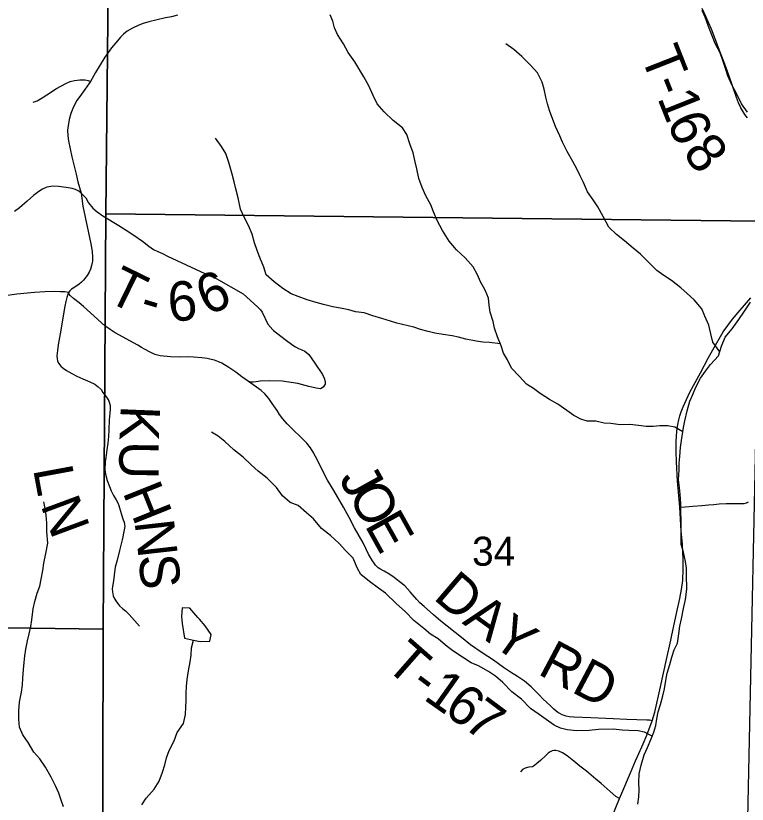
# Model space of a CAD drawing. Extents: x 0 to 191, y 0 to 55.
# Drawn here: x 146.473 to 147, y 23.68 to 24.248 of the extents above; entities that cross this region are included whole.
import ezdxf

# ---------------------------------------------------------------- set-up
doc = ezdxf.new("R2010")
doc.units = 0
for name, color, linetype in [('GM_X_Corporation', 7, 'Continuous'), ('GM_X_County_Road', 7, 'Continuous'), ('GM_X_Minor_Lake', 7, 'Continuous'), ('GM_X_Minor_River', 7, 'Continuous'), ('GM_X_Section_Text', 7, 'Continuous'), ('GM_X_Township_Road', 7, 'Continuous'), ('GM_X_Township_Road_Text', 7, 'Continuous')]:
    doc.layers.add(name, color=color, linetype=linetype)

msp = doc.modelspace()

# ---------------------------------------------------------------- linework, layer by layer
at = {"layer": 'GM_X_Corporation'}
for points in [[(146.54508, 24.6158), (147.01528, 24.60816), (147.00965, 24.10027), (146.53796, 24.10543), (146.54032, 24.31446)], [(146.03321, 24.31897), (146.54032, 24.31446), (146.53796, 24.10543), (146.53621, 23.80622), (146.0338, 23.81325)], [(146.53796, 24.10543), (147.00965, 24.10027), (146.99873, 23.59061), (146.53556, 23.59664), (146.53621, 23.80622)], [(146.53621, 23.80622), (146.53556, 23.59664), (146.53466, 23.33382), (146.03304, 23.3384), (146.0338, 23.81325)]]:
    msp.add_lwpolyline(points, close=True, dxfattribs=at)
at = {"layer": 'GM_X_County_Road'}
for points in [[(146.58963, 24.24875), (146.5853, 24.24756), (146.58119, 24.24678), (146.57501, 24.24541), (146.56909, 24.24393), (146.5649, 24.24275), (146.56187, 24.24153), (146.55724, 24.23938), (146.55346, 24.23708), (146.5508, 24.2349), (146.54858, 24.23279), (146.54643, 24.23024), (146.54221, 24.22505), (146.5374, 24.21832), (146.53062, 24.2074), (146.52703, 24.20095), (146.52056, 24.19188), (146.51717, 24.18716), (146.51489, 24.18266), (146.51288, 24.17784), (146.51177, 24.1735), (146.51082, 24.16889), (146.51055, 24.16588), (146.51071, 24.1618), (146.51124, 24.1582), (146.51368, 24.14655), (146.51664, 24.13416), (146.51797, 24.1287), (146.5203, 24.12033), (146.52157, 24.11107), (146.52729, 24.08395), (146.52813, 24.07839), (146.5284, 24.07431), (146.5284, 24.07145), (146.52781, 24.06833), (146.52713, 24.06558), (146.52607, 24.06341), (146.52464, 24.06102), (146.52194, 24.05774), (146.52056, 24.05631), (146.51892, 24.05483), (146.51579, 24.0526), (146.51323, 24.0512), (146.51209, 24.05009), (146.51127, 24.04881), (146.50859, 24.04931), (146.50531, 24.04942), (146.50086, 24.04958), (146.49408, 24.04932), (146.48656, 24.0489), (146.47391, 24.04773), (146.4586, 24.04556)], [(146.90298, 23.67138), (146.90821, 23.68416), (146.90988, 23.68809), (146.91608, 23.70276), (146.9198, 23.71146), (146.92118, 23.71448), (146.92522, 23.72355), (146.92792, 23.72994), (146.93185, 23.74014), (146.93365, 23.74649), (146.93781, 23.76477), (146.94208, 23.78435), (146.94511, 23.79835), (146.94569, 23.80082), (146.9495, 23.81883), (146.9517, 23.82836), (146.95283, 23.83479), (146.95377, 23.84134), (146.95421, 23.8495), (146.95405, 23.85641), (146.95358, 23.86719), (146.95268, 23.877), (146.95162, 23.89422), (146.95111, 23.89971), (146.95009, 23.91293), (146.9493, 23.92693), (146.94895, 23.93392), (146.94903, 23.94153), (146.94922, 23.94514), (146.94962, 23.94894), (146.95017, 23.95377), (146.95095, 23.95706), (146.95177, 23.96008), (146.95275, 23.96294), (146.95401, 23.96644), (146.95899, 23.97703), (146.96668, 23.99103), (146.97221, 24.00143), (146.97543, 24.00758), (146.98296, 24.02053), (146.98963, 24.02967), (146.99512, 24.03614), (147.00285, 24.04508)]]:
    msp.add_lwpolyline(points, dxfattribs=at)
at = {"layer": 'GM_X_Minor_Lake'}
for points in [[(146.60559, 23.81336), (146.60438, 23.81474), (146.59867, 23.82137), (146.59298, 23.82173), (146.59261, 23.81547), (146.59319, 23.81034), (146.59474, 23.79971)], [(146.59474, 23.79971), (146.60119, 23.79822), (146.60612, 23.79728), (146.61295, 23.7975), (146.61408, 23.80244), (146.6097, 23.80869), (146.60559, 23.81336)]]:
    msp.add_lwpolyline(points, dxfattribs=at)
at = {"layer": 'GM_X_Minor_River'}
for points in [[(146.95378, 23.94855), (146.94801, 23.95185), (146.94308, 23.95278), (146.93738, 23.95276), (146.93245, 23.95218), (146.92733, 23.95235), (146.92202, 23.9529), (146.91575, 23.95364), (146.90873, 23.95343), (146.90209, 23.95435), (146.89716, 23.95472), (146.89108, 23.95602), (146.88501, 23.95619), (146.88027, 23.95751), (146.87533, 23.96015), (146.8702, 23.96374), (146.86373, 23.96847), (146.85785, 23.97186), (146.85101, 23.97602), (146.84625, 23.97961), (146.84131, 23.98282), (146.83618, 23.98831), (146.83047, 23.99437), (146.82742, 24.00044), (146.82475, 24.00518), (146.82303, 24.01049), (146.82036, 24.01694), (146.81826, 24.0232), (146.8173, 24.02794), (146.815, 24.03458), (146.81442, 24.03971), (146.81384, 24.04483), (146.81136, 24.05052), (146.80812, 24.05659), (146.80583, 24.06152), (146.80278, 24.06739), (146.79707, 24.07383), (146.7908, 24.0797), (146.78547, 24.08595), (146.78071, 24.09353), (146.7769, 24.10074), (146.77422, 24.10699), (146.77232, 24.11192), (146.76869, 24.11856), (146.76602, 24.12444), (146.76373, 24.13089), (146.76219, 24.13791), (146.76104, 24.14304), (146.75951, 24.14949), (146.75703, 24.15594), (146.75492, 24.16277), (146.75187, 24.16751), (146.74522, 24.17281), (146.73857, 24.17905), (146.73362, 24.18473), (146.73076, 24.1908), (146.72751, 24.19782), (146.72389, 24.20426), (146.72046, 24.21033), (146.71741, 24.21507), (146.71265, 24.22189), (146.70922, 24.22796), (146.70503, 24.23478), (146.70293, 24.23953), (146.70159, 24.24427), (146.69968, 24.24901)], [(147.00057, 24.17879), (146.99619, 24.18485), (146.99276, 24.19168), (146.98933, 24.19793), (146.98628, 24.20495), (146.98456, 24.21026), (146.98284, 24.2152), (146.98073, 24.22165), (146.97711, 24.22828), (146.97501, 24.23378), (146.97234, 24.24042), (146.96985, 24.24725), (146.96776, 24.25199)], [(146.98049, 24.00602), (146.97556, 24.01309), (146.97403, 24.01916), (146.97249, 24.02542), (146.96982, 24.03168), (146.96753, 24.03718), (146.96202, 24.04362), (146.95707, 24.04816), (146.95232, 24.05213), (146.94567, 24.05743), (146.94016, 24.06121), (146.93521, 24.0648), (146.93046, 24.06915), (146.92342, 24.07654), (146.9181, 24.0807), (146.91182, 24.08599), (146.90612, 24.09053), (146.90061, 24.09602), (146.89641, 24.1036), (146.8926, 24.11062), (146.88936, 24.11555), (146.88518, 24.12142), (146.88231, 24.12806), (146.87983, 24.13299), (146.87755, 24.13792), (146.8745, 24.14323), (146.87049, 24.15043), (146.86725, 24.15707), (146.86534, 24.16181), (146.8621, 24.16845), (146.86019, 24.17357), (146.85771, 24.18002), (146.85637, 24.18476), (146.85522, 24.1897), (146.85387, 24.19539), (146.85253, 24.20032), (146.8491, 24.20715), (146.84416, 24.21264), (146.83788, 24.21889), (146.83198, 24.224), (146.82628, 24.22797)], [(146.82246, 24.01187), (146.81449, 24.01274), (146.80974, 24.0131), (146.805, 24.01385), (146.7976, 24.01534), (146.79228, 24.01665), (146.78754, 24.01759), (146.78127, 24.01851), (146.7752, 24.01963), (146.77026, 24.02076), (146.76476, 24.02226), (146.76001, 24.02376), (146.74786, 24.02676), (146.74312, 24.02826), (146.73685, 24.03014), (146.7304, 24.03202), (146.72432, 24.03409), (146.71787, 24.03501), (146.71312, 24.03633), (146.70837, 24.03726), (146.70154, 24.03857), (146.6949, 24.04026), (146.68958, 24.04176), (146.68313, 24.04363), (146.67667, 24.04589), (146.67173, 24.04778), (146.66565, 24.05174), (146.65938, 24.05647), (146.65368, 24.06158), (146.65195, 24.06708), (146.64909, 24.0741), (146.64718, 24.07922), (146.64527, 24.08472), (146.64355, 24.09098), (146.64087, 24.09724), (146.63764, 24.10312), (146.63516, 24.10881), (146.63343, 24.11716), (146.6317, 24.12361), (146.63055, 24.12855), (146.62902, 24.13405), (146.62672, 24.14259), (146.62443, 24.14904), (146.62138, 24.15397), (146.61719, 24.16003)], [(146.94255, 23.77448), (146.94443, 23.78075), (146.94594, 23.78607), (146.94763, 23.7914), (146.9499, 23.79615), (146.95102, 23.8028), (146.95177, 23.80831), (146.95289, 23.81382), (146.95439, 23.82123), (146.95571, 23.82769), (146.95664, 23.8351), (146.95661, 23.84535), (146.95641, 23.8501), (146.95583, 23.85503), (146.9543, 23.86167), (146.95277, 23.86736), (146.95274, 23.87933), (146.95273, 23.88426), (146.95252, 23.8911), (146.95232, 23.8968), (146.95192, 23.90325), (146.95134, 23.90837), (146.95076, 23.91407), (146.95112, 23.92072), (146.9513, 23.92585), (146.95167, 23.93059), (146.95222, 23.93724), (146.95278, 23.94218), (146.95427, 23.95168), (146.95521, 23.95643), (146.9569, 23.96365), (146.95897, 23.9705), (146.96104, 23.97544), (146.96312, 23.98057), (146.96652, 23.98704), (146.97011, 23.99218), (146.97389, 23.99694), (146.97957, 24.00323), (146.98183, 24.01007), (146.98428, 24.01673), (146.98939, 24.02263), (146.99411, 24.0293), (146.99827, 24.03539), (147.00262, 24.04186)], [(146.93186, 23.7291), (146.92633, 23.73209), (146.92159, 23.73302), (146.91495, 23.73319), (146.91021, 23.73336), (146.90375, 23.7341), (146.89313, 23.73406), (146.8863, 23.73328), (146.87757, 23.73306), (146.87055, 23.73361), (146.86581, 23.73492), (146.86106, 23.73718), (146.85536, 23.74115), (146.85042, 23.74474), (146.84415, 23.74909), (146.83749, 23.75571), (146.83065, 23.76101), (146.82418, 23.76782), (146.81886, 23.77236), (146.81373, 23.77576), (146.8067, 23.77991), (146.80138, 23.78198), (146.79511, 23.78614), (146.78808, 23.79067), (146.78295, 23.79464), (146.77744, 23.79918), (146.77212, 23.80277), (146.76717, 23.80674), (146.75995, 23.8126), (146.75406, 23.81866), (146.7474, 23.82471), (146.7396, 23.83228), (146.73466, 23.83587), (146.72801, 23.8406), (146.72193, 23.8457), (146.71926, 23.85044), (146.7164, 23.85746), (146.71069, 23.86295), (146.70613, 23.86806), (146.70005, 23.87373), (146.69358, 23.87884), (146.68768, 23.88565), (146.68274, 23.89019), (146.67666, 23.8953), (146.67096, 23.89756), (146.66545, 23.90229), (146.66107, 23.90835), (146.65422, 23.91517), (146.64795, 23.92008), (146.64282, 23.92462), (146.63711, 23.9303), (146.63027, 23.9354), (146.6238, 23.94146), (146.61905, 23.94524), (146.6143, 23.94826)], [(146.50756, 23.6783), (146.50584, 23.68304), (146.50431, 23.68797), (146.50183, 23.69328), (146.49859, 23.69973), (146.49459, 23.70693), (146.49059, 23.7128), (146.48622, 23.71772), (146.48203, 23.72454), (146.47822, 23.73003), (146.47593, 23.73572), (146.47535, 23.74142), (146.47533, 23.7473), (146.47589, 23.75376), (146.4772, 23.76079), (146.47814, 23.76611), (146.47831, 23.77104), (146.47868, 23.77712), (146.47924, 23.78225), (146.47979, 23.78699), (146.48054, 23.79193), (146.48167, 23.79782), (146.48279, 23.80295), (146.48392, 23.80808), (146.48486, 23.81302), (146.4856, 23.821), (146.48691, 23.82613), (146.4886, 23.83221), (146.49049, 23.83715), (146.49143, 23.84228), (146.49274, 23.84855), (146.49349, 23.85387), (146.4948, 23.86071), (146.4963, 23.86831), (146.49552, 23.87628), (146.49551, 23.88255), (146.49511, 23.88843), (146.49434, 23.89318), (146.49338, 23.89811)], [(146.56409, 23.67963), (146.56711, 23.68457), (146.57298, 23.69086), (146.57657, 23.69675), (146.57883, 23.70322), (146.58053, 23.70854), (146.58185, 23.71348), (146.58373, 23.7188), (146.58732, 23.72583), (146.58939, 23.73173), (146.59412, 23.7382), (146.59543, 23.74485), (146.59561, 23.74997), (146.59598, 23.7551), (146.59597, 23.76023), (146.59614, 23.76497), (146.5967, 23.76991), (146.59764, 23.77618), (146.59876, 23.78283), (146.59951, 23.78758), (146.59987, 23.7929), (146.60119, 23.79822)], [(146.92133, 23.68005), (146.92208, 23.68537), (146.92245, 23.69031), (146.92205, 23.69581), (146.92242, 23.70208), (146.92392, 23.70835), (146.92599, 23.71576), (146.92845, 23.72108), (146.93109, 23.72717), (146.93298, 23.73192), (146.93448, 23.73686), (146.93523, 23.74161), (146.93598, 23.74674), (146.93786, 23.75187), (146.93936, 23.75833), (146.94068, 23.76327), (146.94161, 23.76935), (146.94255, 23.77448)]]:
    msp.add_lwpolyline(points, dxfattribs=at)
at = {"layer": 'GM_X_Township_Road'}
for points in [[(147.00037, 24.17474), (146.99858, 24.17717), (146.99568, 24.18182), (146.994, 24.18544), (146.99264, 24.18941), (146.98699, 24.2054), (146.98402, 24.21335), (146.9808, 24.22197), (146.97443, 24.2385), (146.97235, 24.24351), (146.9706, 24.2473), (146.96781, 24.25342)], [(146.48568, 24.18596), (146.48864, 24.18704), (146.4922, 24.18911), (146.49546, 24.19126), (146.50249, 24.19585), (146.50923, 24.19933), (146.51237, 24.20088), (146.51541, 24.2017), (146.5193, 24.20214), (146.52315, 24.20203), (146.52529, 24.20157), (146.52703, 24.20095)], [(146.5203, 24.12033), (146.51855, 24.12178), (146.51633, 24.12306), (146.51378, 24.12378), (146.50954, 24.12457), (146.50398, 24.12531), (146.4998, 24.12542), (146.49555, 24.12467), (146.49249, 24.12325), (146.4899, 24.12166), (146.48585, 24.11866), (146.48138, 24.11461), (146.47591, 24.10997), (146.47222, 24.10729)], [(146.5203, 24.12033), (146.5221, 24.11874), (146.52374, 24.11705), (146.52564, 24.11356), (146.52861, 24.10969), (146.53173, 24.10688), (146.53581, 24.10413), (146.54735, 24.09717), (146.55283, 24.09377), (146.55753, 24.09074), (146.56449, 24.08585), (146.56908, 24.08222), (146.57241, 24.07984), (146.57545, 24.07841), (146.57899, 24.07687), (146.58251, 24.075), (146.60942, 24.06256)], [(146.60942, 24.06256), (146.61749, 24.05883), (146.63696, 24.04794), (146.64729, 24.03843), (146.64955, 24.03628), (146.6507, 24.03464), (146.65483, 24.02596), (146.65846, 24.02186)], [(146.51127, 24.04881), (146.50986, 24.04519), (146.50917, 24.04238), (146.50859, 24.03905), (146.50713, 24.03049), (146.50595, 24.02318), (146.50528, 24.019), (146.50378, 24.01104), (146.50317, 24.00696), (146.50277, 24.00318), (146.50295, 24.00109), (146.50327, 23.99958), (146.50378, 23.99849), (146.50458, 23.99706), (146.50557, 23.99582), (146.50741, 23.99421), (146.5098, 23.99255), (146.51355, 23.99041), (146.51721, 23.98862), (146.52156, 23.98665), (146.52663, 23.98459), (146.53003, 23.9828), (146.53267, 23.98091), (146.53464, 23.97892), (146.53592, 23.97688), (146.53852, 23.97338), (146.54018, 23.97078), (146.54074, 23.9692), (146.54114, 23.96751), (146.54119, 23.96466), (146.54099, 23.96194), (146.54058, 23.95713), (146.54023, 23.94997), (146.54001, 23.94514), (146.53943, 23.94035), (146.53887, 23.93559), (146.53807, 23.92977), (146.53761, 23.9271), (146.53744, 23.92083), (146.53807, 23.91695), (146.53912, 23.91345), (146.54071, 23.90901), (146.54192, 23.90594), (146.54356, 23.90249), (146.5455, 23.89939), (146.54678, 23.89727), (146.54751, 23.89548), (146.54912, 23.88964), (146.55061, 23.885), (146.55129, 23.88324), (146.55164, 23.88165), (146.55177, 23.88024), (146.55139, 23.87772), (146.55091, 23.87546), (146.55031, 23.87271), (146.54988, 23.87052), (146.54799, 23.86299), (146.54618, 23.85601), (146.54484, 23.85099), (146.54426, 23.84724), (146.54378, 23.84291), (146.54328, 23.83963), (146.54293, 23.83706), (146.54275, 23.83502), (146.54293, 23.83316), (146.54333, 23.83039), (146.54373, 23.82908), (146.54451, 23.82777), (146.54519, 23.82656), (146.54645, 23.82495), (146.54804, 23.82316), (146.55013, 23.82124), (146.55225, 23.8194), (146.55482, 23.81688), (146.55882, 23.8125), (146.56245, 23.80832)], [(146.93185, 23.74014), (146.92981, 23.74061), (146.92784, 23.7408), (146.91348, 23.74121), (146.90373, 23.74161), (146.88756, 23.74226), (146.87521, 23.74274), (146.87202, 23.74317), (146.8697, 23.74367), (146.86695, 23.74458), (146.86534, 23.74541), (146.86383, 23.74627), (146.86091, 23.74864), (146.85818, 23.75121), (146.85332, 23.75579), (146.85012, 23.75924), (146.84461, 23.76468), (146.83982, 23.76879), (146.83481, 23.77212), (146.82957, 23.77532), (146.82455, 23.77874), (146.81735, 23.78401), (146.80934, 23.78917), (146.8008, 23.79502), (146.79437, 23.80023), (146.77953, 23.81207), (146.77414, 23.81653), (146.76737, 23.82255), (146.76442, 23.82527), (146.7623, 23.82762), (146.75726, 23.83326), (146.75346, 23.83742), (146.7495, 23.84072), (146.74583, 23.84351), (146.7428, 23.84553), (146.73867, 23.84797), (146.7354, 23.84981), (146.73434, 23.85054), (146.73346, 23.85135), (146.7324, 23.85238), (146.73134, 23.85371), (146.73023, 23.85553), (146.72734, 23.86021), (146.72341, 23.86838), (146.71736, 23.87918), (146.71335, 23.88682), (146.7093, 23.8941), (146.70242, 23.90616), (146.69776, 23.91372), (146.69328, 23.92241), (146.69091, 23.92745), (146.68748, 23.9337), (146.68544, 23.93703), (146.683, 23.94035), (146.66881, 23.95433), (146.66574, 23.95776), (146.66325, 23.96086), (146.66153, 23.96373), (146.65788, 23.96892), (146.65544, 23.97242), (146.65272, 23.97575), (146.65005, 23.97819), (146.64098, 23.98461), (146.63619, 23.98814), (146.63181, 23.99142), (146.62677, 23.99492), (146.62158, 23.99781), (146.61883, 23.99905), (146.61629, 24.00001), (146.61397, 24.00066), (146.61107, 24.00134), (146.60714, 24.00187), (146.60132, 24.00235), (146.59694, 24.00253), (146.59084, 24.00237), (146.58467, 24.00258), (146.57719, 24.00311), (146.57442, 24.00399), (146.5724, 24.00474), (146.56948, 24.00613), (146.56648, 24.00772), (146.56389, 24.00925), (146.56109, 24.01086), (146.54484, 24.01981), (146.54109, 24.02218), (146.53744, 24.02482), (146.52197, 24.03888), (146.51876, 24.04148), (146.51489, 24.04461), (146.5124, 24.04667), (146.51166, 24.04767), (146.51127, 24.04881)], [(146.65846, 24.02186), (146.65886, 24.02141), (146.6672, 24.01491), (146.67282, 24.01093), (146.67481, 24.00962), (146.67694, 24.00851), (146.67932, 24.00759), (146.68155, 24.00652), (146.68434, 24.00429), (146.68874, 23.99804), (146.69428, 23.98977), (146.69547, 23.98709), (146.69619, 23.98482), (146.69601, 23.98286), (146.6947, 23.98066), (146.69273, 23.97947), (146.6897, 23.97982), (146.68434, 23.98107), (146.67636, 23.98334), (146.66517, 23.98488), (146.65617, 23.98514), (146.64926, 23.98487), (146.64652, 23.98441), (146.64425, 23.98414), (146.64274, 23.98426), (146.64098, 23.98461)], [(146.95162, 23.89422), (146.95546, 23.89442), (146.95839, 23.89457), (146.96115, 23.89485), (146.96748, 23.89536), (146.97229, 23.89578), (146.97622, 23.89607), (146.98004, 23.89649), (146.98514, 23.89684), (146.99157, 23.89689), (146.99562, 23.89681), (146.99797, 23.89686), (146.99968, 23.89731), (147.0013, 23.89797)], [(146.90821, 23.68416), (146.90569, 23.68578), (146.89944, 23.69118), (146.89495, 23.69498), (146.89126, 23.69814), (146.88434, 23.70397), (146.87956, 23.70762), (146.87542, 23.7111), (146.87047, 23.71489), (146.86713, 23.71714), (146.86443, 23.71837), (146.86239, 23.71886), (146.86105, 23.71893), (146.85968, 23.71865), (146.85821, 23.71795), (146.85691, 23.717), (146.85603, 23.71616), (146.85519, 23.71514), (146.85122, 23.71152), (146.84873, 23.70952), (146.84704, 23.70797), (146.84549, 23.70709), (146.84279, 23.70678), (146.84016, 23.70611), (146.83829, 23.7052), (146.83678, 23.70351)]]:
    msp.add_lwpolyline(points, dxfattribs=at)

# ---------------------------------------------------------------- texts
at = {"layer": 'GM_X_Section_Text'}
msp.add_text('34', height=0.020928, rotation=0, dxfattribs=at).set_placement((146.80199, 23.85195))
at = {"layer": 'GM_X_Township_Road_Text'}
for s, height, rotation, p in [('T', 0.02841, 291.472, (146.92309, 24.21993)), ('-', 0.02841, 291.5306, (146.93088, 24.20013)), ('1', 0.02841, 291.7933, (146.93522, 24.18914)), ('6', 0.02841, 293.116, (146.94199, 24.17223)), ('8', 0.02841, 308.1953, (146.953, 24.14915)), ('T', 0.02841, 333.995, (146.53748, 24.04334)), ('6', 0.02841, 24.2228, (146.61121, 24.03176)), ('6', 0.02841, 4.8374, (146.58381, 24.02768)), ('-', 0.02841, 343.2629, (146.56121, 24.03221)), ('K', 0.02841, 267.7044, (146.54887, 23.96787)), ('U', 0.02841, 269.6189, (146.54785, 23.94186)), ('L', 0.02841, 280.5115, (146.48559, 23.92164)), ('J', 0.02841, 299.046, (146.70556, 23.91475)), ('H', 0.02841, 291.8381, (146.54991, 23.90511)), ('O', 0.02841, 299.0501, (146.71204, 23.90309)), ('N', 0.02841, 290.3404, (146.49086, 23.8957)), ('E', 0.02841, 299.1277, (146.7242, 23.8812)), ('N', 0.02841, 276.4396, (146.55871, 23.88386)), ('S', 0.02841, 275.5825, (146.56151, 23.85913)), ('D', 0.02841, 319.4659, (146.7733, 23.82849)), ('A', 0.02841, 324.1196, (146.79428, 23.81068)), ('Y', 0.02841, 324.5822, (146.81474, 23.79588)), ('T', 0.02841, 318.727, (146.73831, 23.77922)), ('RD', 0.028409, 332.1043, (146.84846, 23.77429)), ('-', 0.02841, 323.0085, (146.75607, 23.76374)), ('1', 0.02841, 324.7373, (146.76615, 23.75617)), ('6', 0.02841, 324.9271, (146.78052, 23.74601)), ('7', 0.02841, 323.2789, (146.79467, 23.73608))]:
    msp.add_text(s, height=height, rotation=rotation, dxfattribs=at).set_placement(p)

doc.saveas('drawing.dxf')
